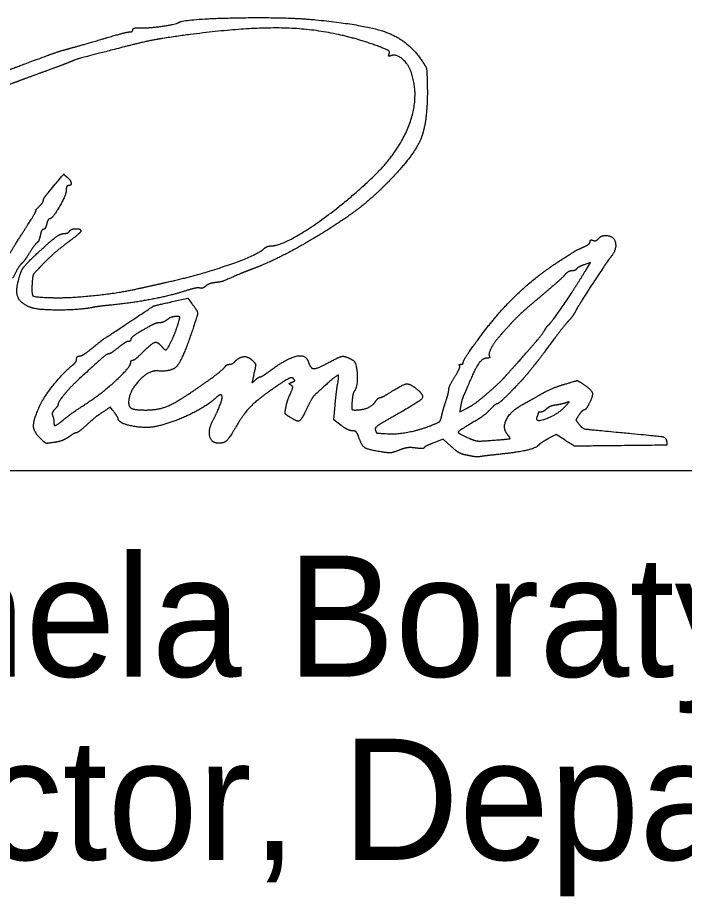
# Model space of a CAD drawing. Extents: x 0 to 40.8, y 0 to 22.
# Drawn here: x 24.885 to 25.655, y 7.199 to 8.214 of the extents above; entities that cross this region are included whole.
import ezdxf

# ---------------------------------------------------------------- set-up
doc = ezdxf.new("R2010")
doc.units = 0
for name, color, linetype in [('Default', 7, 'Continuous'), ('SH_Data', 7, 'Continuous'), ('SH_Text', 7, 'Continuous')]:
    doc.layers.add(name, color=color, linetype=linetype)

msp = doc.modelspace()

# ---------------------------------------------------------------- linework, layer by layer
at = {"layer": 'Default'}
for points in [[(25.5408, 7.922), (25.5462, 7.931), (25.5388, 7.9284)], [(25.0635, 7.8859), (25.0815, 7.8899), (25.0861, 7.8837)], [(25.2584, 7.743), (25.2501, 7.7494), (25.2515, 7.7664)], [(25.3964, 7.765), (25.3954, 7.7586), (25.404, 7.763)], [(25.3854, 7.7187), (25.3762, 7.727), (25.3656, 7.7229)], [(25.5172, 7.7257), (25.5066, 7.7325), (25.4982, 7.728)]]:
    msp.add_lwpolyline(points, dxfattribs=at)
for points in [[(25.0709, 8.2084), (25.0777, 8.2126), (25.1947, 8.2149), (25.2291, 8.2115)], [(25.0269, 8.2022), (25.0365, 8.2019), (25.0674, 8.2063), (25.0709, 8.2084)], [(25.2291, 8.2115), (25.2883, 8.2057), (25.3359, 8.1874), (25.3517, 8.1643)], [(24.9811, 8.1888), (24.9972, 8.1936), (25.0121, 8.1975), (25.0141, 8.1975)], [(25.0141, 8.1975), (25.0162, 8.1975), (25.0179, 8.1986), (25.0179, 8.2)], [(25.0179, 8.2), (25.0179, 8.2014), (25.0219, 8.2024), (25.0269, 8.2022)], [(25.3016, 8.1808), (25.251, 8.1998), (25.143, 8.2038), (25.0527, 8.19)], [(24.9423, 8.1777), (24.9476, 8.1791), (24.965, 8.1841), (24.9811, 8.1888)], [(25.0527, 8.19), (25.0434, 8.1886), (25.0235, 8.1842), (25.0083, 8.1803)], [(24.9183, 8.1699), (24.9262, 8.1728), (24.937, 8.1763), (24.9423, 8.1777)], [(25.0083, 8.1803), (24.9573, 8.1671), (24.953, 8.1659), (24.9423, 8.1615)], [(25.3139, 8.1721), (25.3149, 8.1747), (25.3114, 8.1771), (25.3016, 8.1808)], [(24.8619, 8.1493), (24.8766, 8.1544), (24.883, 8.1567), (24.9183, 8.1699)], [(25.3163, 8.1701), (25.3137, 8.1691), (25.313, 8.1697), (25.3139, 8.1721)], [(25.3396, 8.1502), (25.3364, 8.1599), (25.322, 8.1723), (25.3163, 8.1701)], [(25.3517, 8.1643), (25.3566, 8.1571), (25.3575, 8.1528), (25.3579, 8.1349)], [(24.9195, 8.153), (24.9096, 8.1494), (24.8945, 8.1438), (24.8859, 8.1406)], [(24.9423, 8.1615), (24.9396, 8.1604), (24.9294, 8.1566), (24.9195, 8.153)], [(25.2942, 8.029), (25.3251, 8.0584), (25.349, 8.1219), (25.3396, 8.1502)], [(24.8859, 8.1406), (24.8773, 8.1374), (24.8611, 8.1315), (24.8499, 8.1275)], [(25.3579, 8.1349), (25.3586, 8.0941), (25.3425, 8.0544), (25.3131, 8.0245)], [(24.9201, 8.0115), (24.9386, 8.0337), (24.9379, 8.0331), (24.942, 8.0297)], [(24.942, 8.0297), (24.9463, 8.0262), (24.9472, 8.0199), (24.9435, 8.0199)], [(25.1775, 7.9503), (25.1916, 7.9503), (25.2596, 7.9962), (25.2942, 8.029)], [(25.3131, 8.0245), (25.2945, 8.0056), (25.2621, 7.9807), (25.2316, 7.9619)], [(24.9147, 8.0029), (24.9147, 8.0041), (24.9171, 8.008), (24.9201, 8.0115)], [(24.9411, 8.0148), (24.9411, 8.0093), (24.9251, 7.9815), (24.922, 7.9815)], [(24.9435, 8.0199), (24.9422, 8.0199), (24.9411, 8.0176), (24.9411, 8.0148)], [(24.9099, 7.9959), (24.9125, 7.9985), (24.9147, 8.0017), (24.9147, 8.0029)], [(24.8971, 7.9754), (24.9027, 7.984), (24.9067, 7.9911), (24.9061, 7.9911)], [(24.9061, 7.9911), (24.9055, 7.9911), (24.9072, 7.9933), (24.9099, 7.9959)], [(24.922, 7.9815), (24.9209, 7.9815), (24.9193, 7.9788), (24.9185, 7.9755)], [(24.8751, 7.9404), (24.8817, 7.9511), (24.8916, 7.9668), (24.8971, 7.9754)], [(24.9185, 7.9755), (24.9177, 7.9722), (24.916, 7.9695), (24.9148, 7.9695)], [(24.9447, 7.9671), (24.9465, 7.97), (24.9579, 7.9703), (24.9579, 7.9675)], [(24.9063, 7.9405), (24.922, 7.9552), (24.9347, 7.9647), (24.9387, 7.9647)], [(24.9111, 7.9623), (24.9102, 7.9584), (24.9085, 7.9545), (24.9072, 7.9537)], [(24.9148, 7.9695), (24.9136, 7.9695), (24.9119, 7.9663), (24.9111, 7.9623)], [(24.9387, 7.9647), (24.9412, 7.9647), (24.9439, 7.9658), (24.9447, 7.9671)], [(24.9579, 7.9675), (24.9579, 7.9664), (24.9511, 7.9604), (24.9429, 7.9543)], [(25.2316, 7.9619), (25.2124, 7.95), (25.1712, 7.9291), (25.1571, 7.924)], [(25.5556, 7.9588), (25.5572, 7.9607), (25.5609, 7.9623), (25.5638, 7.9623)], [(25.5638, 7.9623), (25.5732, 7.9623), (25.5769, 7.9462), (25.5696, 7.9373)], [(24.9072, 7.9537), (24.9059, 7.9529), (24.9021, 7.9478), (24.8987, 7.9423)], [(24.9429, 7.9543), (24.9346, 7.9482), (24.9221, 7.9374), (24.9151, 7.9302)], [(25.1693, 7.947), (25.1713, 7.9488), (25.175, 7.9503), (25.1775, 7.9503)], [(25.5381, 7.9489), (25.5424, 7.9509), (25.5459, 7.9537), (25.5459, 7.9552)], [(25.5459, 7.9552), (25.5459, 7.9568), (25.5474, 7.9574), (25.5493, 7.9567)], [(25.5493, 7.9567), (25.5512, 7.956), (25.554, 7.9569), (25.5556, 7.9588)], [(24.8849, 7.9059), (24.8877, 7.9189), (24.8938, 7.9289), (24.9063, 7.9405)], [(24.8987, 7.9423), (24.8953, 7.9368), (24.8912, 7.9312), (24.8895, 7.9299)], [(25.0575, 7.9084), (25.0944, 7.9166), (25.1607, 7.9394), (25.1693, 7.947)], [(25.5091, 7.9319), (25.528, 7.9442), (25.5299, 7.9453), (25.5381, 7.9489)], [(24.8895, 7.9299), (24.8879, 7.9285), (24.8832, 7.9209), (24.8792, 7.9129)], [(24.9151, 7.9302), (24.9044, 7.9193), (24.9022, 7.9156), (24.9017, 7.9074)], [(25.4145, 7.8394), (25.4367, 7.8702), (25.4818, 7.9142), (25.5091, 7.9319)], [(25.5696, 7.9373), (25.5654, 7.9323), (25.5326, 7.8818), (25.5294, 7.8756)], [(25.1571, 7.924), (25.1525, 7.9223), (25.1454, 7.9195), (25.1414, 7.9178)], [(25.498, 7.8591), (25.5008, 7.861), (25.529, 7.9025), (25.5408, 7.922)], [(25.5248, 7.9215), (25.5226, 7.9215), (25.5186, 7.9191), (25.516, 7.9161)], [(25.5301, 7.9237), (25.5294, 7.9225), (25.527, 7.9215), (25.5248, 7.9215)], [(25.5388, 7.9284), (25.5348, 7.927), (25.5309, 7.9248), (25.5301, 7.9237)], [(25.1414, 7.9178), (25.1244, 7.9103), (25.1195, 7.9086), (25.1129, 7.9079)], [(25.516, 7.9161), (25.5133, 7.9131), (25.5008, 7.9021), (25.4883, 7.8915)], [(24.9003, 7.8791), (24.8898, 7.883), (24.8827, 7.8954), (24.8849, 7.9059)], [(24.9017, 7.9074), (24.9008, 7.8939), (24.9049, 7.891), (24.9255, 7.8905)], [(24.9255, 7.8905), (24.9447, 7.89), (25.0026, 7.8961), (25.0239, 7.9009)], [(25.0239, 7.9009), (25.0318, 7.9026), (25.0469, 7.906), (25.0575, 7.9084)], [(25.0953, 7.9016), (25.0936, 7.9022), (25.0855, 7.9005), (25.0773, 7.8979)], [(25.1021, 7.9038), (25.1, 7.902), (25.0969, 7.901), (25.0953, 7.9016)], [(25.1129, 7.9079), (25.109, 7.9074), (25.1041, 7.9056), (25.1021, 7.9038)], [(25.0773, 7.8979), (25.0608, 7.8926), (25.0157, 7.8841), (24.9919, 7.8818)], [(25.4883, 7.8915), (25.4687, 7.875), (25.457, 7.8636), (25.4403, 7.8447)], [(24.9715, 7.8792), (24.9578, 7.8762), (24.9083, 7.8761), (24.9003, 7.8791)], [(24.9919, 7.8818), (24.9836, 7.881), (24.9744, 7.8798), (24.9715, 7.8792)], [(25.0095, 7.8594), (25.0411, 7.8805), (25.0425, 7.8811), (25.0635, 7.8859)], [(25.0861, 7.8837), (25.0928, 7.875), (25.0926, 7.8701), (25.0849, 7.8475)], [(25.0675, 7.8686), (25.0646, 7.8686), (25.0602, 7.867), (25.0576, 7.865)], [(25.0708, 7.8621), (25.0725, 7.8679), (25.0721, 7.8687), (25.0675, 7.8686)], [(25.5294, 7.8756), (25.5277, 7.8722), (25.5238, 7.8667), (25.5208, 7.8635)], [(24.9702, 7.8315), (24.984, 7.8426), (24.982, 7.8412), (25.0095, 7.8594)], [(25.0489, 7.8615), (25.0467, 7.8615), (25.0423, 7.8601), (25.0392, 7.8584)], [(25.0576, 7.865), (25.0551, 7.8631), (25.0511, 7.8615), (25.0489, 7.8615)], [(25.0561, 7.8303), (25.0579, 7.8303), (25.0677, 7.8514), (25.0708, 7.8621)], [(25.4941, 7.854), (25.4953, 7.8561), (25.497, 7.8584), (25.498, 7.8591)], [(25.5208, 7.8635), (25.5178, 7.8603), (25.5089, 7.8489), (25.501, 7.8383)], [(25.0392, 7.8584), (25.0247, 7.8504), (25.0155, 7.844), (25.0155, 7.8421)], [(25.4628, 7.8161), (25.4781, 7.8333), (25.4917, 7.8496), (25.4941, 7.854)], [(25.0128, 7.8399), (25.0114, 7.8399), (25.0061, 7.8367), (25.0011, 7.8327)], [(25.0155, 7.8421), (25.0155, 7.8409), (25.0143, 7.8399), (25.0128, 7.8399)], [(25.0299, 7.8279), (25.04, 7.838), (25.0465, 7.8398), (25.0515, 7.8339)], [(25.0849, 7.8475), (25.0746, 7.8176), (25.0626, 7.8046), (25.0467, 7.8059)], [(25.3995, 7.8161), (25.3995, 7.8175), (25.4062, 7.828), (25.4145, 7.8394)], [(25.4403, 7.8447), (25.4344, 7.8381), (25.4281, 7.8252), (25.4296, 7.8229)], [(25.501, 7.8383), (25.4931, 7.8276), (25.4854, 7.8174), (25.484, 7.8156)], [(24.9564, 7.8231), (24.9583, 7.8231), (24.9645, 7.8269), (24.9702, 7.8315)], [(25.0011, 7.8327), (24.9961, 7.8287), (24.9911, 7.8255), (24.9899, 7.8255)], [(25.0515, 7.8339), (25.0531, 7.8319), (25.0552, 7.8303), (25.0561, 7.8303)], [(24.9476, 7.8119), (24.9506, 7.8143), (24.9531, 7.8178), (24.9531, 7.8197)], [(24.9531, 7.8197), (24.9531, 7.8216), (24.9546, 7.8231), (24.9564, 7.8231)], [(24.9899, 7.8255), (24.988, 7.8255), (24.9796, 7.8182), (24.9543, 7.795)], [(25.0155, 7.8152), (25.0155, 7.8169), (25.0166, 7.8183), (25.0179, 7.8183)], [(25.0179, 7.8183), (25.0192, 7.8183), (25.0246, 7.8226), (25.0299, 7.8279)], [(25.1366, 7.8174), (25.1416, 7.8224), (25.1516, 7.8224), (25.1565, 7.8175)], [(25.1746, 7.8048), (25.1949, 7.82), (25.2176, 7.8256), (25.2206, 7.8162)], [(25.2444, 7.8158), (25.2563, 7.8224), (25.2636, 7.8231), (25.2718, 7.8185)], [(25.2718, 7.8185), (25.2761, 7.8161), (25.2778, 7.7881), (25.2739, 7.7829)], [(25.4273, 7.8207), (25.421, 7.8207), (25.4115, 7.8055), (25.3994, 7.7763)], [(25.4296, 7.8229), (25.4304, 7.8217), (25.4293, 7.8207), (25.4273, 7.8207)], [(24.9096, 7.7636), (24.9141, 7.7741), (24.9373, 7.8035), (24.9476, 7.8119)], [(24.9694, 7.7717), (24.985, 7.7821), (25.0155, 7.8109), (25.0155, 7.8152)], [(25.0815, 7.7786), (25.1001, 7.791), (25.1225, 7.8077), (25.1242, 7.8104)], [(25.1242, 7.8104), (25.1253, 7.8121), (25.1276, 7.8135), (25.1294, 7.8135)], [(25.1294, 7.8135), (25.1312, 7.8135), (25.1345, 7.8152), (25.1366, 7.8174)], [(25.1565, 7.8175), (25.1597, 7.8143), (25.1599, 7.8118), (25.1578, 7.8027)], [(25.2206, 7.8162), (25.223, 7.8086), (25.2311, 7.8084), (25.2444, 7.8158)], [(25.3897, 7.7992), (25.3936, 7.8055), (25.3961, 7.8113), (25.3953, 7.8121)], [(25.3953, 7.8121), (25.3945, 7.8128), (25.3951, 7.8135), (25.3967, 7.8135)], [(25.3967, 7.8135), (25.3982, 7.8135), (25.3995, 7.8147), (25.3995, 7.8161)], [(25.4472, 7.7987), (25.4503, 7.8022), (25.4573, 7.8101), (25.4628, 7.8161)], [(25.484, 7.8156), (25.4707, 7.7992), (25.4661, 7.794), (25.4543, 7.7818)], [(25.0467, 7.8059), (25.0363, 7.8068), (25.0131, 7.7814), (25.0131, 7.7692)], [(25.1578, 7.8027), (25.1555, 7.7924), (25.1556, 7.792), (25.1594, 7.7954)], [(25.1594, 7.7954), (25.1616, 7.7974), (25.1643, 7.7991), (25.1652, 7.7991)], [(25.1652, 7.7991), (25.1662, 7.7991), (25.1704, 7.8017), (25.1746, 7.8048)], [(25.2033, 7.797), (25.2015, 7.7988), (25.1956, 7.7961), (25.1831, 7.7876)], [(25.2545, 7.7913), (25.2563, 7.8007), (25.2537, 7.8012), (25.2444, 7.793)], [(25.3827, 7.7844), (25.3827, 7.7863), (25.3858, 7.7929), (25.3897, 7.7992)], [(25.4271, 7.7798), (25.435, 7.7867), (25.444, 7.7951), (25.4472, 7.7987)], [(24.9543, 7.795), (24.9452, 7.7866), (24.9315, 7.7695), (24.9315, 7.7665)], [(25.1831, 7.7876), (25.1634, 7.7741), (25.1462, 7.7571), (25.1379, 7.7427)], [(25.2005, 7.7894), (25.1983, 7.7907), (25.1986, 7.7917), (25.2017, 7.7928)], [(25.1998, 7.7795), (25.2026, 7.7858), (25.2028, 7.7879), (25.2005, 7.7894)], [(25.2017, 7.7928), (25.2047, 7.794), (25.2051, 7.7952), (25.2033, 7.797)], [(25.2444, 7.793), (25.2285, 7.7789), (25.2248, 7.7745), (25.2193, 7.7632)], [(25.2515, 7.7664), (25.2523, 7.7758), (25.2537, 7.787), (25.2545, 7.7913)], [(25.3171, 7.7823), (25.33, 7.7905), (25.3376, 7.7913), (25.3453, 7.7853)], [(25.4871, 7.7778), (25.495, 7.7824), (25.5082, 7.7881), (25.5164, 7.7905)], [(25.5164, 7.7905), (25.5304, 7.7947), (25.5316, 7.7948), (25.5375, 7.7909)], [(25.5375, 7.7909), (25.5471, 7.7846), (25.5495, 7.7772), (25.5448, 7.7682)], [(25.033, 7.7607), (25.0461, 7.7607), (25.0652, 7.7678), (25.0815, 7.7786)], [(25.1211, 7.7754), (25.1211, 7.7784), (25.1171, 7.778), (25.1134, 7.7745)], [(25.1947, 7.7639), (25.1955, 7.7681), (25.1977, 7.7751), (25.1998, 7.7795)], [(25.2739, 7.7829), (25.2727, 7.7812), (25.2714, 7.7756), (25.271, 7.7703)], [(25.3035, 7.7751), (25.3047, 7.7751), (25.3108, 7.7783), (25.3171, 7.7823)], [(25.3453, 7.7853), (25.355, 7.7777), (25.3481, 7.7697), (25.3165, 7.752)], [(25.3792, 7.7703), (25.3811, 7.7762), (25.3827, 7.7826), (25.3827, 7.7844)], [(25.404, 7.763), (25.4088, 7.7654), (25.4192, 7.773), (25.4271, 7.7798)], [(25.4543, 7.7818), (25.4468, 7.7742), (25.4397, 7.7679), (25.4386, 7.7679)], [(25.4675, 7.7668), (25.4704, 7.7684), (25.4792, 7.7733), (25.4871, 7.7778)], [(24.9379, 7.7494), (24.9454, 7.7555), (24.9507, 7.7592), (24.9694, 7.7717)], [(25.0131, 7.7692), (25.0131, 7.764), (25.0209, 7.7607), (25.033, 7.7607)], [(25.1134, 7.7745), (25.1039, 7.7653), (25.0651, 7.7465), (25.0467, 7.7421)], [(25.1105, 7.7487), (25.1146, 7.7564), (25.1211, 7.7726), (25.1211, 7.7754)], [(25.271, 7.7703), (25.2705, 7.7627), (25.2712, 7.7607), (25.2743, 7.7607)], [(25.2743, 7.7607), (25.2827, 7.7607), (25.2947, 7.7655), (25.2979, 7.7702)], [(25.2979, 7.7702), (25.2998, 7.7729), (25.3023, 7.7751), (25.3035, 7.7751)], [(25.3744, 7.7532), (25.3751, 7.7567), (25.3772, 7.7644), (25.3792, 7.7703)], [(25.3994, 7.7763), (25.3983, 7.7737), (25.397, 7.7686), (25.3964, 7.765)], [(25.4386, 7.7679), (25.4376, 7.7679), (25.4337, 7.7648), (25.4301, 7.7609)], [(25.5183, 7.7691), (25.5156, 7.7682), (25.5103, 7.7669), (25.5065, 7.7664)], [(25.5159, 7.7636), (25.5214, 7.7692), (25.5219, 7.7705), (25.5183, 7.7691)], [(25.5448, 7.7682), (25.5427, 7.7641), (25.54, 7.7607), (25.5389, 7.7607)], [(24.9112, 7.7279), (24.9036, 7.7355), (24.903, 7.7484), (24.9096, 7.7636)], [(24.9277, 7.7614), (24.9257, 7.7594), (24.9246, 7.7561), (24.9253, 7.7542)], [(24.9315, 7.7665), (24.9315, 7.7658), (24.9298, 7.7635), (24.9277, 7.7614)], [(24.9852, 7.7595), (24.977, 7.7541), (24.9744, 7.7521), (24.9632, 7.7421)], [(24.9965, 7.7581), (24.992, 7.7639), (24.9919, 7.764), (24.9852, 7.7595)], [(25.001, 7.7508), (25.001, 7.7516), (24.9989, 7.7549), (24.9965, 7.7581)], [(25.1993, 7.7524), (25.1943, 7.7556), (25.1935, 7.7576), (25.1947, 7.7639)], [(25.2193, 7.7632), (25.2126, 7.7495), (25.2078, 7.7468), (25.1993, 7.7524)], [(25.4301, 7.7609), (25.4265, 7.7571), (25.4184, 7.751), (25.4121, 7.7473)], [(25.4505, 7.7324), (25.4444, 7.7399), (25.4542, 7.7596), (25.4675, 7.7668)], [(25.4844, 7.7526), (25.4819, 7.746), (25.5074, 7.755), (25.5159, 7.7636)], [(25.4859, 7.7573), (25.4859, 7.7567), (25.4852, 7.7546), (25.4844, 7.7526)], [(25.4887, 7.7583), (25.4871, 7.7583), (25.4859, 7.7578), (25.4859, 7.7573)], [(25.4955, 7.7619), (25.4933, 7.7599), (25.4902, 7.7583), (25.4887, 7.7583)], [(25.5065, 7.7664), (25.5026, 7.7659), (25.4977, 7.7639), (25.4955, 7.7619)], [(25.5389, 7.7607), (25.5378, 7.7607), (25.5351, 7.7581), (25.533, 7.7549)], [(24.9253, 7.7542), (24.9261, 7.7523), (24.9267, 7.7492), (24.9267, 7.7473)], [(24.9267, 7.7473), (24.9267, 7.7424), (24.9301, 7.7431), (24.9379, 7.7494)], [(25.0467, 7.7421), (25.0338, 7.739), (25.0012, 7.7452), (25.001, 7.7508)], [(25.1172, 7.7223), (25.1088, 7.7223), (25.1048, 7.7381), (25.1105, 7.7487)], [(25.3165, 7.752), (25.3033, 7.7446), (25.2971, 7.7398), (25.2979, 7.7376)], [(25.3617, 7.7426), (25.3705, 7.746), (25.3734, 7.7484), (25.3744, 7.7532)], [(25.4121, 7.7473), (25.3942, 7.7369), (25.3931, 7.7336), (25.4061, 7.7281)], [(25.533, 7.7549), (25.5295, 7.7495), (25.5295, 7.7487), (25.5334, 7.7439)], [(24.9632, 7.7421), (24.9584, 7.7378), (24.9536, 7.7343), (24.9525, 7.7343)], [(25.1379, 7.7427), (25.1297, 7.7286), (25.1233, 7.7223), (25.1172, 7.7223)], [(25.2714, 7.7367), (25.2688, 7.7367), (25.263, 7.7396), (25.2584, 7.743)], [(25.2789, 7.7289), (25.2771, 7.7341), (25.2745, 7.7367), (25.2714, 7.7367)], [(25.2979, 7.7376), (25.2992, 7.7342), (25.2999, 7.734), (25.3119, 7.7333)], [(25.3119, 7.7333), (25.3224, 7.7326), (25.3485, 7.7375), (25.3617, 7.7426)], [(25.5334, 7.7439), (25.537, 7.7394), (25.542, 7.7384), (25.5759, 7.7353)], [(24.9274, 7.7233), (24.9187, 7.7219), (24.9166, 7.7226), (24.9112, 7.7279)], [(24.944, 7.7296), (24.9404, 7.727), (24.933, 7.7241), (24.9274, 7.7233)], [(24.9525, 7.7343), (24.9514, 7.7343), (24.9476, 7.7322), (24.944, 7.7296)], [(25.3043, 7.7124), (25.2893, 7.7148), (25.2824, 7.7192), (25.2789, 7.7289)], [(25.4061, 7.7281), (25.4129, 7.7252), (25.4194, 7.7246), (25.4329, 7.7257)], [(25.4329, 7.7257), (25.4524, 7.7272), (25.4542, 7.7279), (25.4505, 7.7324)], [(25.4982, 7.728), (25.4936, 7.7255), (25.4883, 7.722), (25.4865, 7.7202)], [(25.5759, 7.7353), (25.625, 7.7307), (25.6332, 7.7292), (25.6342, 7.7244)], [(25.3443, 7.7168), (25.3385, 7.7176), (25.3312, 7.7166), (25.3254, 7.7143)], [(25.3544, 7.7172), (25.354, 7.7163), (25.3494, 7.7161), (25.3443, 7.7168)], [(25.3656, 7.7229), (25.3598, 7.7207), (25.3548, 7.7181), (25.3544, 7.7172)], [(25.4, 7.7092), (25.397, 7.7099), (25.3904, 7.7141), (25.3854, 7.7187)], [(25.4865, 7.7202), (25.4828, 7.7164), (25.4613, 7.7116), (25.4379, 7.7092)], [(25.5639, 7.7193), (25.5282, 7.7189), (25.5278, 7.719), (25.5172, 7.7257)], [(25.6342, 7.7244), (25.635, 7.7202), (25.633, 7.72), (25.5639, 7.7193)], [(25.3254, 7.7143), (25.3184, 7.7115), (25.3129, 7.711), (25.3043, 7.7124)], [(25.4103, 7.7071), (25.4076, 7.7076), (25.403, 7.7086), (25.4, 7.7092)], [(25.4187, 7.7068), (25.4167, 7.7064), (25.4129, 7.7066), (25.4103, 7.7071)], [(25.4379, 7.7092), (25.4293, 7.7083), (25.4207, 7.7072), (25.4187, 7.7068)]]:
    msp.add_open_spline(points, degree=2, dxfattribs=at)
at = {"layer": 'SH_Data'}
msp.add_line((24.5, 7.691), (28, 7.691), dxfattribs=at)

# ---------------------------------------------------------------- texts
at = {"layer": 'SH_Text'}
for s, p in [('Pamela Boratyn', (24.509, 7.4526)), ('Director, Department of Transportation', (24.5, 7.241))]:
    msp.add_text(s, height=0.14, dxfattribs=at).set_placement(p)

doc.saveas('drawing.dxf')
